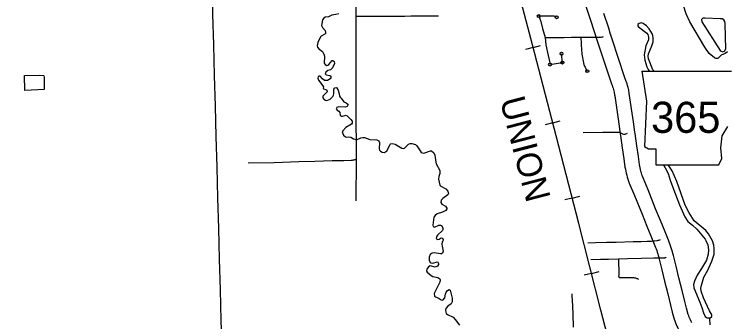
# Model space of a CAD drawing. Extents: x -19 to 366, y -4 to 359.
# Drawn here: x 156.004 to 158.295, y 183.524 to 184.513 of the extents above; entities that cross this region are included whole.
import ezdxf

# ---------------------------------------------------------------- set-up
doc = ezdxf.new("R2010")
doc.units = 0
for name, color, linetype in [('R_Contour Annot', 7, 'Continuous'), ('R_Fin Surface Annot', 7, 'Continuous'), ('R_ROW', 7, 'Continuous'), ('R_ROW Annot', 7, 'Continuous'), ('R_Temp Easement', 7, 'Continuous'), ('R_Water Annot', 7, 'Continuous'), ('Sheet Fence', 7, 'Continuous'), ('T_Vehicle Path Lt Major', 7, 'Continuous')]:
    doc.layers.add(name, color=color, linetype=linetype)

msp = doc.modelspace()

# ---------------------------------------------------------------- linework, layer by layer
at = {"layer": 'R_Contour Annot'}
for p, q in [((157.9217, 184.4485), (157.9219, 184.448)), ((157.8766, 184.4341), (157.8768, 184.4335)), ((157.9528, 184.1276), (157.9529, 184.1275)), ((158.06, 183.7795), (158.06, 183.7796)), ((158.0778, 183.7261), (158.0779, 183.7259))]:
    msp.add_line(p, q, dxfattribs=at)
for points in [[(157.8423, 184.5383), (157.8552, 184.4999), (157.8706, 184.4537), (157.8766, 184.4341)], [(157.9219, 184.448), (157.9157, 184.4681), (157.9001, 184.515)], [(157.9997, 184.1342), (157.9951, 184.1672), (157.982, 184.2578), (157.9815, 184.2615), (157.9808, 184.2653), (157.9801, 184.269), (157.9792, 184.2727), (157.978, 184.2779), (157.9766, 184.2834), (157.9751, 184.2888), (157.9734, 184.294), (157.9723, 184.2972), (157.9713, 184.3001), (157.9702, 184.3033), (157.9692, 184.3057), (157.9442, 184.3807), (157.9301, 184.4234), (157.9217, 184.4485)], [(157.8768, 184.4335), (157.8852, 184.4085), (157.8993, 184.3658), (157.9246, 184.2897), (157.9258, 184.2866), (157.9267, 184.2841), (157.9276, 184.2817), (157.9284, 184.2793), (157.9297, 184.2751), (157.9309, 184.2709), (157.9321, 184.2666), (157.9331, 184.2623), (157.9337, 184.2594), (157.9342, 184.2565), (157.9348, 184.2536), (157.9352, 184.2507), (157.9482, 184.1605), (157.9528, 184.1276)], [(157.9529, 184.1275), (157.9535, 184.1227), (157.959, 184.0834), (157.9643, 184.0484), (157.9679, 184.0216), (157.9693, 184.0147), (157.9707, 184.0082), (157.9722, 184.0018), (157.9739, 183.9955), (157.9757, 183.9891), (157.9777, 183.9828), (157.9798, 183.9765), (157.9821, 183.97), (157.9985, 183.9301), (158.0229, 183.8698), (158.0384, 183.832), (158.0536, 183.7953), (158.06, 183.7795)], [(158.1039, 183.7971), (158.0975, 183.8132), (158.0822, 183.85), (158.0668, 183.8877), (158.0423, 183.948), (158.0263, 183.9869), (158.0245, 183.9919), (158.0228, 183.9972), (158.0211, 184.0026), (158.0196, 184.0079), (158.0181, 184.0134), (158.0168, 184.0188), (158.0157, 184.0243), (158.0147, 184.0294), (158.0112, 184.0551), (158.0059, 184.0902), (158.0004, 184.1294), (157.9997, 184.1342)], [(158.1238, 183.7374), (158.1224, 183.7434), (158.1207, 183.7497), (158.1189, 183.756), (158.117, 183.7623), (158.1149, 183.7684), (158.1128, 183.7746), (158.1105, 183.7807), (158.1081, 183.7865), (158.104, 183.797)], [(158.06, 183.7796), (158.0642, 183.7689), (158.0663, 183.7635), (158.0683, 183.7583), (158.0702, 183.7531), (158.0719, 183.7478), (158.0735, 183.7425), (158.0751, 183.7372), (158.0765, 183.7318), (158.0778, 183.7261)], [(158.0779, 183.7259), (158.0867, 183.6915), (158.0955, 183.6546), (158.1056, 183.6139), (158.1143, 183.5774), (158.1203, 183.5556), (158.1264, 183.5331), (158.1287, 183.5269), (158.1308, 183.5215), (158.1331, 183.516), (158.1354, 183.5107), (158.1379, 183.5054), (158.1403, 183.5003)], [(158.1829, 183.521), (158.1807, 183.5256), (158.1786, 183.5301), (158.1766, 183.5346), (158.1748, 183.5391), (158.173, 183.5437), (158.1716, 183.5476), (158.1659, 183.568), (158.1602, 183.5891), (158.1516, 183.6251), (158.1415, 183.6658), (158.1327, 183.7029), (158.1238, 183.7376)]]:
    msp.add_lwpolyline(points, dxfattribs=at)
at = {"layer": 'R_Fin Surface Annot'}
for p, q in [((158.0228, 184.33), (158.0372, 184.2339)), ((158.0372, 184.2339), (158.0308, 184.0881)), ((158.2808, 184.1217), (158.2984, 184.1521)), ((158.276, 184.0833), (158.2808, 184.1217)), ((158.0308, 184.0881), (158.0437, 184.0801)), ((158.0437, 184.0801), (158.0677, 184.0801)), ((158.0677, 184.0801), (158.0677, 184.0288)), ((158.2792, 184.0496), (158.276, 184.0833)), ((158.2696, 184.0288), (158.2792, 184.0496)), ((158.0677, 184.0288), (158.2696, 184.0288))]:
    msp.add_line(p, q, dxfattribs=at)
msp.add_lwpolyline([(158.0228, 184.33), (158.311, 184.3298)], dxfattribs=at)
at = {"layer": 'R_ROW'}
for points in [[(157.1019, 184.8811), (157.1023, 184.8054), (157.102, 184.7675), (157.1023, 184.7481), (157.1021, 184.7322), (157.1025, 184.7065), (157.1029, 184.6883), (157.1031, 184.6718), (157.1026, 184.6524), (157.1021, 184.5826), (157.1025, 184.5062)], [(157.1025, 184.5062), (157.1023, 184.4395), (157.1024, 184.3768), (157.1022, 184.3226), (157.1029, 184.2718), (157.1031, 184.2172), (157.103, 184.1559), (157.1035, 184.1058), (157.1033, 184.0666), (157.1035, 184.0461), (157.1009, 184.0453), (157.0984, 184.0446), (157.0958, 184.044), (157.0932, 184.0435), (157.0906, 184.0431), (157.0879, 184.0428), (157.0642, 184.0416), (157.0262, 184.0418), (156.9712, 184.0396), (156.9196, 184.0381), (156.8395, 184.0357), (156.7561, 184.0338)], [(157.7484, 184.5032), (157.7402, 184.5063), (157.7271, 184.5072), (157.707, 184.5069), (157.6909, 184.5068), (157.6974, 184.4894), (157.7031, 184.4671), (157.711, 184.4376)], [(157.711, 184.4376), (157.7182, 184.4379), (157.7255, 184.4382), (157.7327, 184.4385), (157.7399, 184.4386), (157.7471, 184.4386), (157.7724, 184.4384), (157.796, 184.4387), (157.8267, 184.4392)], [(157.711, 184.4376), (157.7141, 184.414), (157.7213, 184.38), (157.7262, 184.3568), (157.7265, 184.356), (157.727, 184.3552), (157.7276, 184.3545), (157.7282, 184.3539), (157.7289, 184.3534), (157.7297, 184.353), (157.7305, 184.3526), (157.7313, 184.3524), (157.7322, 184.3523), (157.7331, 184.3523), (157.7668, 184.3576), (157.764, 184.3861)], [(157.8267, 184.4392), (157.8844, 184.439), (157.8869, 184.4391), (157.8894, 184.4393), (157.8919, 184.4395), (157.8943, 184.4399), (157.8968, 184.4404), (157.8993, 184.441)], [(157.8267, 184.4392), (157.8286, 184.3958), (157.8291, 184.3902), (157.8297, 184.3846), (157.8304, 184.3789), (157.8312, 184.3734), (157.8322, 184.3678), (157.8334, 184.3623), (157.8347, 184.3568), (157.8361, 184.3513), (157.8372, 184.3485), (157.8383, 184.3457), (157.8396, 184.343), (157.8409, 184.3403), (157.8424, 184.3376), (157.8438, 184.335), (157.8454, 184.3325), (157.847, 184.3299)], [(157.8332, 184.1328), (157.8972, 184.1339), (157.9488, 184.1341), (157.9517, 184.1335), (157.9555, 184.131), (157.9598, 184.1282), (157.9633, 184.1271), (157.967, 184.1272), (157.9692, 184.1279), (157.9763, 184.1309)], [(157.1035, 184.0461), (157.1031, 183.9134)], [(157.8487, 183.7777), (157.8731, 183.7793), (157.9083, 183.78), (157.9395, 183.7806), (157.9942, 183.7819), (158.0199, 183.7826), (158.0394, 183.783), (158.0443, 183.7832), (158.0491, 183.7834), (158.0539, 183.7837), (158.0587, 183.7841), (158.0635, 183.7845), (158.0706, 183.7854), (158.0729, 183.7857), (158.0752, 183.7862), (158.0775, 183.7868), (158.0798, 183.7875), (158.082, 183.7883)], [(157.8586, 183.7248), (157.8898, 183.7259), (157.9155, 183.726), (157.9474, 183.7262)], [(157.9474, 183.7262), (157.9759, 183.7278), (158.0212, 183.7289), (158.0611, 183.7295), (158.0912, 183.73), (158.0929, 183.73), (158.0945, 183.7301), (158.0961, 183.7303), (158.0977, 183.7307), (158.0993, 183.7312), (158.1008, 183.7318)], [(157.9474, 183.7262), (157.9479, 183.6764), (157.9477, 183.6702), (157.9479, 183.6695), (157.9481, 183.6688), (157.9483, 183.6685), (157.9485, 183.6681), (157.949, 183.6676), (157.9493, 183.6673), (157.9496, 183.667), (157.9502, 183.6667), (157.9506, 183.6665), (157.951, 183.6664), (157.9513, 183.6664), (157.9518, 183.6663), (157.9925, 183.6665), (157.9943, 183.6665), (157.9961, 183.6663), (157.9983, 183.666), (158.0002, 183.6657), (158.0024, 183.6651), (158.0043, 183.6646), (158.0062, 183.6639), (158.008, 183.6631), (158.0098, 183.6622), (158.0118, 183.6612)], [(157.8027, 183.5071), (157.8011, 183.5491), (157.8001, 183.5754), (157.7984, 183.6081), (157.798, 183.6146)]]:
    msp.add_lwpolyline(points, dxfattribs=at)
for centre in [(157.6909, 184.5068), (157.7484, 184.5032), (157.764, 184.3861), (157.7272, 184.3512), (157.7668, 184.3576), (157.847, 184.3299)]:
    msp.add_circle(centre, 0.00473, dxfattribs=at)
at = {"layer": 'R_ROW Annot'}
msp.add_lwpolyline([(157.1025, 184.5062), (157.1072, 184.5063), (157.1401, 184.5064), (157.1769, 184.5068), (157.2223, 184.507), (157.2598, 184.5069), (157.2793, 184.5073), (157.3254, 184.5076), (157.3685, 184.5081)], dxfattribs=at)
at = {"layer": 'R_Temp Easement'}
for points in [[(157.0477, 184.5139), (157.0385, 184.5116), (157.0257, 184.5096), (157.0146, 184.5042), (157.0036, 184.503), (156.9993, 184.5007), (156.9949, 184.4945), (156.9926, 184.4771), (156.9958, 184.4706), (157.004, 184.4605), (157.0054, 184.455), (157.0046, 184.451), (157.0031, 184.4487), (156.9911, 184.442), (156.9889, 184.4398), (156.9809, 184.4222), (156.9777, 184.4115), (156.979, 184.4069), (156.984, 184.4017), (156.9954, 184.3927), (156.9999, 184.3846), (157.0018, 184.378), (157.0008, 184.356), (157.0037, 184.3509), (157.0091, 184.3485), (157.0121, 184.3492), (157.016, 184.3517), (157.0264, 184.3639), (157.0288, 184.3647), (157.0327, 184.3614), (157.0338, 184.3546), (157.0274, 184.3406), (157.0207, 184.3347), (157.013, 184.3321), (157.0061, 184.3266), (157.004, 184.3218), (157.0067, 184.3185), (157.0194, 184.3163), (157.0219, 184.3143), (157.0227, 184.3124), (157.0223, 184.3089), (157.0199, 184.3053), (157.0111, 184.3003), (157.0073, 184.2995), (157.0022, 184.2998), (156.9956, 184.3057)], [(158.0615, 184.33), (158.0582, 184.3347), (158.0434, 184.3699), (158.0428, 184.3779), (158.0443, 184.3859), (158.0542, 184.411), (158.0583, 184.4247), (158.0588, 184.4377), (158.0562, 184.4492), (158.0456, 184.4663), (158.0377, 184.4754), (158.0265, 184.4835), (158.0202, 184.4851), (158.0142, 184.4836), (158.0099, 184.4801), (158.01, 184.4753), (158.0114, 184.4727), (158.0385, 184.4522), (158.0415, 184.4481), (158.0441, 184.4391), (158.0438, 184.4307), (158.0354, 184.4117), (158.0302, 184.3823), (158.0319, 184.3651), (158.0384, 184.3443), (158.0428, 184.3353), (158.0462, 184.33)], [(158.2259, 184.5), (158.2187, 184.5001), (158.2144, 184.496), (158.215, 184.4884), (158.2748, 184.3959), (158.2773, 184.3938), (158.2825, 184.3921), (158.2885, 184.3945), (158.2925, 184.4014), (158.2906, 184.4823), (158.2895, 184.4898), (158.2859, 184.4949), (158.2806, 184.4978), (158.2743, 184.4986)], [(158.2743, 184.4986), (158.2259, 184.5)], [(156.0365, 184.3159), (156.0841, 184.3174), (156.0978, 184.3163), (156.0993, 184.3146), (156.1004, 184.311), (156.1008, 184.2706), (156.0379, 184.2674)], [(156.0379, 184.2674), (156.0365, 184.3159)], [(156.9956, 184.3057), (156.9882, 184.3133), (156.9842, 184.314), (156.9818, 184.312), (156.98, 184.3078), (156.9822, 184.3012), (156.993, 184.2872), (156.9981, 184.2795), (156.9978, 184.2752), (156.9988, 184.2729), (157.0064, 184.2714), (157.0093, 184.2692), (157.0103, 184.2637), (156.9966, 184.2495), (156.9964, 184.2447), (156.9997, 184.2399), (157.0051, 184.2364), (157.0096, 184.2361), (157.0149, 184.2376), (157.0196, 184.2401), (157.0283, 184.2481), (157.0309, 184.2525), (157.0317, 184.2565), (157.0314, 184.2611), (157.0314, 184.2725), (157.0353, 184.2767), (157.0402, 184.2778), (157.0462, 184.2692), (157.0486, 184.2575), (157.0503, 184.2493), (157.0524, 184.246), (157.0559, 184.2432), (157.0643, 184.2316), (157.0712, 184.2283), (157.0774, 184.223), (157.0772, 184.2211), (157.0751, 184.2167), (157.0698, 184.2146), (157.0474, 184.2151), (157.0418, 184.2129), (157.0398, 184.2092), (157.0429, 184.2044), (157.0477, 184.2014), (157.0508, 184.1969), (157.0523, 184.189), (157.0555, 184.1853), (157.0595, 184.1848)], [(157.0595, 184.1848), (157.0668, 184.1876), (157.0698, 184.188), (157.0751, 184.1868), (157.082, 184.1784), (157.087, 184.1749), (157.0905, 184.1691), (157.0906, 184.1631), (157.0884, 184.1598), (157.0703, 184.1484), (157.0603, 184.1385), (157.059, 184.1344), (157.0603, 184.1291), (157.0627, 184.1246), (157.0694, 184.1191), (157.074, 184.1181), (157.0785, 184.1189), (157.0869, 184.1178), (157.0953, 184.1128), (157.103, 184.1098), (157.1068, 184.1104), (157.1191, 184.1158), (157.1252, 184.1167), (157.1305, 184.1163), (157.1477, 184.1106), (157.1705, 184.1092), (157.1766, 184.1061), (157.1792, 184.1004), (157.1775, 184.0801), (157.1788, 184.0761), (157.1821, 184.0729), (157.1876, 184.07), (157.1949, 184.0689), (157.1982, 184.0704), (157.2029, 184.0749), (157.2125, 184.0956), (157.2145, 184.0968), (157.2194, 184.0975), (157.2288, 184.0952), (157.251, 184.0824), (157.2556, 184.0818), (157.259, 184.0826), (157.2722, 184.0952), (157.2771, 184.0972), (157.2829, 184.0976), (157.2944, 184.0942), (157.2992, 184.0901), (157.3094, 184.0733), (157.3131, 184.0686), (157.3208, 184.0665), (157.3426, 184.074), (157.3462, 184.0735)], [(157.3462, 184.0735), (157.3535, 184.0672), (157.3567, 184.0597), (157.3597, 184.0377), (157.3613, 184.0319), (157.3732, 184.0105), (157.373, 184.0015), (157.3692, 183.991), (157.3685, 183.9824), (157.3729, 183.9637), (157.3758, 183.9604), (157.3919, 183.9516), (157.3985, 183.9445), (157.4005, 183.937), (157.3989, 183.9326), (157.3823, 183.9203), (157.3771, 183.915), (157.3758, 183.9078), (157.3793, 183.9025), (157.3906, 183.8961), (157.3949, 183.8894), (157.395, 183.8869), (157.3917, 183.8817), (157.3818, 183.8764), (157.3639, 183.8708), (157.3575, 183.8665), (157.3537, 183.8607), (157.3497, 183.835), (157.3513, 183.8307), (157.3561, 183.8281), (157.3696, 183.8345), (157.3749, 183.8352), (157.3793, 183.8324), (157.3823, 183.8249), (157.3824, 183.8209), (157.3812, 183.8173), (157.3657, 183.8031), (157.3621, 183.7979), (157.361, 183.7931), (157.3624, 183.7905), (157.3668, 183.7883)], [(158.0925, 184.0278), (158.0971, 184.0193), (158.1071, 184.0013), (158.1131, 183.9792), (158.124, 183.9504), (158.1436, 183.9003), (158.1602, 183.8617), (158.1706, 183.8471), (158.185, 183.8351), (158.1992, 183.8221), (158.2258, 183.7902), (158.228, 183.7861), (158.2342, 183.7718), (158.2368, 183.7561), (158.2352, 183.7422), (158.2299, 183.7227), (158.2144, 183.6952), (158.2001, 183.6738), (158.1912, 183.6552), (158.1888, 183.6447), (158.1898, 183.6331), (158.2088, 183.587)], [(158.2406, 183.5364), (158.2477, 183.5411), (158.2478, 183.5453), (158.2468, 183.5489), (158.2399, 183.5596), (158.2206, 183.6015), (158.2137, 183.6224), (158.2126, 183.6325), (158.213, 183.6376), (158.2219, 183.6673), (158.2346, 183.6898), (158.2475, 183.7195), (158.2548, 183.7415), (158.2555, 183.7594), (158.2541, 183.7705), (158.2491, 183.7843), (158.2366, 183.8072), (158.2281, 183.8176), (158.1908, 183.8485), (158.1745, 183.8742), (158.162, 183.8996), (158.1346, 183.9753), (158.1198, 184.0096), (158.1075, 184.0288)], [(157.3668, 183.7883), (157.3706, 183.7895), (157.3765, 183.794), (157.3802, 183.7931), (157.3831, 183.789), (157.3825, 183.7839), (157.3806, 183.781), (157.3787, 183.7739), (157.3798, 183.7675), (157.3835, 183.7512), (157.3818, 183.7447), (157.3777, 183.7426), (157.3746, 183.7425), (157.3548, 183.7464), (157.3482, 183.7446), (157.3421, 183.7403), (157.3381, 183.732), (157.3385, 183.7229), (157.3421, 183.7152), (157.344, 183.7139), (157.3501, 183.7129), (157.3642, 183.7174), (157.3661, 183.7165), (157.3689, 183.7118), (157.3689, 183.7089), (157.3653, 183.7034), (157.3576, 183.7001), (157.3412, 183.7038), (157.3361, 183.701), (157.3312, 183.6935), (157.33, 183.6872), (157.3321, 183.6833), (157.3453, 183.6729), (157.3504, 183.6702), (157.3664, 183.6671), (157.3724, 183.6625), (157.3734, 183.6589), (157.3724, 183.6517), (157.3632, 183.6325), (157.355, 183.6154), (157.3556, 183.6063), (157.3585, 183.6041), (157.3625, 183.6032), (157.3711, 183.5992), (157.3767, 183.5946), (157.3828, 183.5936), (157.3893, 183.6015), (157.3907, 183.6133)], [(157.3907, 183.6133), (157.3927, 183.6194), (157.3971, 183.6248), (157.4025, 183.6276), (157.4056, 183.6262), (157.4128, 183.6001), (157.4121, 183.588), (157.4088, 183.5822), (157.3984, 183.5742), (157.3925, 183.5666), (157.3913, 183.5617), (157.3916, 183.555), (157.3934, 183.5515), (157.3976, 183.5476), (157.4151, 183.539), (157.4224, 183.532), (157.4357, 183.5134)], [(158.2088, 183.587), (158.2153, 183.5702), (158.2204, 183.5535), (158.2263, 183.5418), (158.2298, 183.5383), (158.233, 183.5372), (158.2404, 183.5368)], [(158.2426, 183.5141), (158.2415, 183.5338), (158.2404, 183.5368)]]:
    msp.add_lwpolyline(points, dxfattribs=at)
at = {"layer": 'R_Water Annot'}
for p, q in [((157.6726, 184.4059), (157.6968, 184.4122)), ((157.6726, 184.4059), (157.6484, 184.3996)), ((157.7357, 184.164), (157.7115, 184.1577)), ((157.7357, 184.164), (157.7599, 184.1703)), ((157.7988, 183.9221), (157.7746, 183.9158)), ((157.7988, 183.9221), (157.823, 183.9284)), ((157.8608, 183.6799), (157.8366, 183.6738)), ((157.8608, 183.6799), (157.885, 183.6861))]:
    msp.add_line(p, q, dxfattribs=at)
msp.add_lwpolyline([(157.9664, 183.2693), (157.8908, 183.5618), (157.8202, 183.8398), (157.7467, 184.122), (157.6705, 184.414), (157.5938, 184.708), (157.5176, 185.0061), (157.4379, 185.3099), (157.3921, 185.4891), (157.3797, 185.5463), (157.3741, 185.5957), (157.3705, 185.6431), (157.3705, 185.6833), (157.3741, 185.7368), (157.3782, 185.777), (157.3895, 185.8346), (157.4049, 185.8892), (157.4893, 186.1426), (157.5475, 186.329)], dxfattribs=at)
msp.add_lwpolyline([(157.9664, 183.2693), (157.8908, 183.5618), (157.8202, 183.8398), (157.7467, 184.122), (157.6705, 184.414), (157.5938, 184.708), (157.5176, 185.0061), (157.4379, 185.3099), (157.3921, 185.4891), (157.3797, 185.5463), (157.3741, 185.5957), (157.3705, 185.6431), (157.3705, 185.6833), (157.3741, 185.7368), (157.3782, 185.777), (157.3895, 185.8346), (157.4049, 185.8892), (157.4893, 186.1426), (157.5475, 186.329)], dxfattribs=at)
at = {"layer": 'Sheet Fence'}
for points in [[(0, 180.8999), (7.1228, 180.9044), (14.2457, 180.9176), (21.3685, 180.9397), (28.4912, 180.9706), (35.614, 181.0103), (42.7366, 181.0589), (49.8592, 181.1163), (56.9818, 181.1825), (64.1042, 181.2575), (71.2266, 181.3414), (78.3488, 181.4341), (85.4709, 181.5357), (92.5929, 181.646), (99.7147, 181.7652), (106.8364, 181.8933), (113.9579, 182.0301), (121.0793, 182.1758), (128.2005, 182.3303), (135.3214, 182.4936), (142.4422, 182.6658), (149.5627, 182.8468), (156.683, 183.0366), (163.8031, 183.2352), (170.9229, 183.4427), (178.0425, 183.659), (185.1617, 183.8841), (192.2807, 184.1181), (199.3994, 184.3608), (206.5178, 184.6124), (213.6359, 184.8728), (220.7537, 185.1421), (227.8711, 185.4201), (234.9881, 185.707), (242.1048, 186.0027), (249.2212, 186.3073), (256.3371, 186.6206), (263.4526, 186.9428), (270.5678, 187.2738), (277.6825, 187.6136), (284.7968, 187.9622), (291.9107, 188.3197), (299.0241, 188.6859), (306.1371, 189.061), (313.2495, 189.4449), (320.3615, 189.8377), (327.4731, 190.2392), (334.5841, 190.6495), (341.6946, 191.0687)], [(161.4532, 2.0533), (161.2336, 10.6702), (161.0133, 19.2873), (160.7922, 27.9044), (160.5704, 36.5217), (160.3478, 45.1392), (160.1245, 53.7568), (159.9003, 62.3745), (159.6754, 70.9923), (159.4498, 79.6103), (159.2234, 88.2284), (158.9962, 96.8466), (158.7683, 105.465), (158.5396, 114.0835), (158.3102, 122.7022), (158.08, 131.321), (157.849, 139.9399), (157.6173, 148.559), (157.3849, 157.1782), (157.1517, 165.7975), (156.9177, 174.417), (156.683, 183.0366), (156.511, 189.3363)]]:
    msp.add_spline(points, degree=3, dxfattribs=at)
at = {"layer": 'T_Vehicle Path Lt Major'}
msp.add_lwpolyline([(158.298, 184.3924), (158.29, 184.3867), (158.2774, 184.3811), (158.2663, 184.3706), (158.2602, 184.3704), (158.2556, 184.3724), (158.2386, 184.3871), (158.2245, 184.4065), (158.1771, 184.4885), (158.1652, 184.5138), (158.1566, 184.5414)], dxfattribs=at)

# ---------------------------------------------------------------- texts
at = {"layer": 'R_Fin Surface Annot'}
msp.add_text('365', height=0.1, dxfattribs=at).set_placement((158.052, 184.1316))
at = {"layer": 'R_Water Annot'}
msp.add_text('UNION', height=0.08, rotation=284.619, dxfattribs=at).set_placement((157.5655, 184.2369))

doc.saveas('drawing.dxf')
